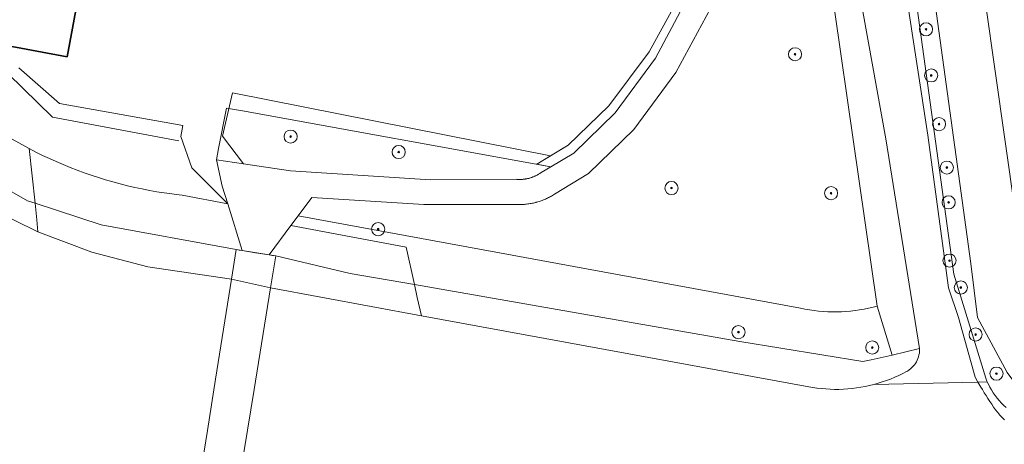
# Model space of a CAD drawing. Header units: metres. Extents: x 152610 to 160096, y 456114 to 462495.
# Tile 539 of 938: x 158604 to 158664, y 460027 to 460053. Entities that reach past the tile are written whole.
import ezdxf

# ---------------------------------------------------------------- set-up
doc = ezdxf.new("R2010")
doc.units = ezdxf.units.M
doc.header["$LTSCALE"] = 0.5
doc.layers.get('0').update_dxf_attribs({"linetype": 'CONTINUOUS'})
for name, color, linetype, lineweight in [('B-PV-GK-BESCHOEIING-G', 251, 'GK-BESCHOEIING-SO', 18), ('B-PV-GR-BEPLANTING_CULTUUR_BOSPLANTSOEN-GV', 251, 'CONTINUOUS', 18), ('B-PV-GR-BOOM-S', 251, 'CONTINUOUS', 25), ('B-PV-GR-HAAG-GV', 251, 'CONTINUOUS', 13), ('B-PV-GW-TALUD_KRUIN-G', 251, 'CONTINUOUS', 18), ('B-PV-IE-TERREINAFSCHEIDING_KUNSTMATIG_HEKWERK-G', 251, 'IE-TERREINAFSCHEIDING_KUNSTMATIG-SO', 18), ('B-PV-KW-KUNSTWERK_DEK-GV', 251, 'CONTINUOUS', 18), ('B-PV-OG-BEBOUWING-GV', 6, 'CONTINUOUS', 35), ('B-PV-OG-TERREIN_BEGROEID-GV', 251, 'CONTINUOUS', 18), ('B-PV-OG-TERREIN_OEVER-GV', 251, 'CONTINUOUS', 18), ('B-PV-OG-WATER_SLOOT-GV', 251, 'CONTINUOUS', 18), ('B-PV-VH-GESLOTENVERHARDING_ASFALT-GV', 251, 'CONTINUOUS', 18), ('B-PV-VH-ONVERHARD_ZAND-GV', 251, 'CONTINUOUS', 18), ('B-PV-VH-OPENVERHARDING_TEGEL-GV', 251, 'CONTINUOUS', 18)]:
    doc.layers.add(name, color=color, linetype=linetype, lineweight=lineweight)
doc.styles.add('NLCS-ISO', font='NLCS-ISO.ttf')
doc.linetypes.add('GK-BESCHOEIING-SO', pattern='A,18,-3,[1,NLCS.SHX,S=0.6,R=0,X=0,Y=0],-3', length=24)
doc.linetypes.add('IE-TERREINAFSCHEIDING_KUNSTMATIG-SO', pattern='A,4,[82,NLCS.SHX,S=0.75,R=90,X=0,Y=0],4,-2', length=10)

# ---------------------------------------------------------------- blocks, each defined once
blk = doc.blocks.new('SGR-BOOM_GBKN-SO')
at = {"linetype": 'ByBlock', "lineweight": 18}
h = blk.add_hatch(color=0, dxfattribs=at)
h.dxf.hatch_style = 1
edge = h.paths.add_edge_path()
edge.add_arc((0, 0), 0.25, 0, 360)
at = {"color": 0, "linetype": 'ByBlock', "lineweight": 18}
for radius in [2, 0.25]:
    blk.add_circle((0, 0), radius, dxfattribs=at)
at = {"color": 0, "linetype": 'ByBlock', "lineweight": 18, "style": 'NLCS-ISO'}
blk.add_attdef('SOORT', (2.5, 0), '', height=1.5, dxfattribs=at)

msp = doc.modelspace()

# ---------------------------------------------------------------- linework, layer by layer
at = {"layer": 'B-PV-GK-BESCHOEIING-G', "flags": 128}
msp.add_lwpolyline([(158658.451, 460032.827), (158658.451, 460032.771), (158658.446, 460032.659), (158658.433, 460032.548), (158658.412, 460032.439), (158658.383, 460032.331), (158658.347, 460032.225), (158658.303, 460032.122), (158658.252, 460032.023), (158658.193, 460031.927), (158658.129, 460031.836), (158658.057, 460031.75), (158657.98, 460031.669), (158657.898, 460031.594), (158657.81, 460031.525), (158657.717, 460031.462), (158657.658, 460031.43), (158657.42, 460031.305), (158657.178, 460031.188), (158656.933, 460031.079), (158656.685, 460030.976), (158656.434, 460030.881), (158656.18, 460030.794), (158655.924, 460030.714), (158655.666, 460030.642), (158655.405, 460030.578), (158655.143, 460030.521), (158654.879, 460030.472), (158654.614, 460030.431), (158654.347, 460030.399), (158654.08, 460030.374), (158653.812, 460030.356), (158653.544, 460030.347), (158653.276, 460030.346), (158653.007, 460030.353), (158652.74, 460030.368), (158652.472, 460030.391), (158652.206, 460030.422), (158651.94, 460030.461), (158628.136, 460034.83), (158618.959, 460036.515), (158616.582, 460037.046), (158611.492, 460037.803), (158608.085, 460038.69), (158604.789, 460039.926), (158601.945, 460041.327), (158599.244, 460042.988), (158598.934, 460043.319), (158598.618, 460043.645), (158598.297, 460043.965), (158597.97, 460044.28), (158597.637, 460044.588), (158597.299, 460044.891), (158596.956, 460045.188), (158596.608, 460045.478), (158596.254, 460045.763), (158595.896, 460046.041), (158595.533, 460046.313), (158595.165, 460046.578), (158594.792, 460046.837), (158594.415, 460047.089), (158594.033, 460047.335), (158593.648, 460047.573), (158593.258, 460047.805), (158592.864, 460048.03), (158592.466, 460048.248), (158592.064, 460048.459), (158591.659, 460048.663), (158591.25, 460048.86), (158590.838, 460049.049), (158590.422, 460049.231), (158590.004, 460049.406), (158589.582, 460049.574), (158589.157, 460049.734), (158588.73, 460049.886), (158588.3, 460050.031), (158587.868, 460050.168), (158587.433, 460050.298), (158586.996, 460050.42), (158586.557, 460050.534), (158586.24, 460050.611), (158585.914, 460050.686), (158585.588, 460050.757), (158578.454, 460052.228), (158578.02, 460052.285), (158577.586, 460052.334), (158577.15, 460052.376), (158576.714, 460052.409), (158576.277, 460052.434), (158575.84, 460052.452), (158575.402, 460052.461), (158574.965, 460052.463), (158574.527, 460052.456), (158574.09, 460052.441), (158573.653, 460052.419), (158573.217, 460052.388), (158572.781, 460052.35), (158572.346, 460052.303), (158571.912, 460052.249), (158571.479, 460052.186), (158571.047, 460052.116), (158570.617, 460052.038), (158570.188, 460051.952), (158570.04, 460051.92), (158569.7, 460051.854), (158569.361, 460051.779), (158569.024, 460051.698), (158568.689, 460051.608), (158568.356, 460051.51), (158568.026, 460051.405), (158567.698, 460051.293), (158567.373, 460051.172), (158567.05, 460051.045), (158566.731, 460050.91), (158566.415, 460050.767), (158566.102, 460050.618), (158565.793, 460050.461), (158565.487, 460050.297), (158565.185, 460050.126), (158564.888, 460049.948), (158564.73, 460049.85), (158549.35, 460039.3), (158535.99, 460041.41), (158524.25, 460058.61), (158518.78, 460059.65), (158500, 460063.082), (158487.2, 460065.42), (158468.961, 460068.759), (158461.591, 460070.108), (158454.027, 460071.493), (158415.167, 460078.608), (158407.148, 460080.076), (158400.013, 460081.382), (158397.385, 460081.532), (158394.76, 460081.33), (158389.24, 460079.13), (158386.31, 460078.49), (158383.25, 460078.72), (158370.33, 460080.54), (158358, 460082.98), (158355.49, 460083.18), (158347.298, 460083.391), (158344.108, 460083.668), (158341.962, 460083.854), (158338.43, 460084.075), (158334.461, 460084.743), (158318.188, 460088.241), (158311.687, 460089.638), (158273.623, 460095.675), (158273.43, 460095.701), (158272.525, 460095.825), (158271.621, 460095.958), (158270.719, 460096.098), (158269.817, 460096.246), (158268.918, 460096.403), (158268.019, 460096.567), (158267.122, 460096.739), (158266.227, 460096.918), (158265.333, 460097.106), (158264.441, 460097.302), (158263.55, 460097.505), (158262.662, 460097.716), (158261.775, 460097.935), (158260.89, 460098.161), (158260.007, 460098.396), (158259.127, 460098.638), (158258.248, 460098.887), (158257.372, 460099.145), (158256.498, 460099.41), (158254.594, 460100.017), (158252.702, 460100.66), (158252.095, 460100.862), (158251.407, 460101.099), (158250.723, 460101.343), (158250.041, 460101.595), (158249.362, 460101.854), (158248.686, 460102.121), (158248.013, 460102.395), (158247.343, 460102.677), (158246.676, 460102.965), (158246.013, 460103.262), (158245.352, 460103.565), (158244.695, 460103.876), (158244.042, 460104.194), (158243.392, 460104.519), (158242.745, 460104.851), (158242.103, 460105.191), (158241.464, 460105.537), (158240.829, 460105.891), (158240.198, 460106.251), (158239.571, 460106.618), (158238.947, 460106.992), (158238.329, 460107.374), (158237.714, 460107.761), (158237.104, 460108.156), (158236.498, 460108.557), (158235.896, 460108.965), (158235.299, 460109.38), (158234.707, 460109.801), (158234.119, 460110.228), (158233.536, 460110.662), (158232.958, 460111.103), (158232.385, 460111.549), (158231.816, 460112.002), (158231.253, 460112.462), (158230.695, 460112.927), (158230.486, 460113.181), (158230.27, 460113.429), (158230.049, 460113.673), (158229.822, 460113.911), (158229.589, 460114.143), (158229.35, 460114.369), (158229.106, 460114.59), (158228.857, 460114.805), (158228.602, 460115.013), (158228.343, 460115.215), (158228.079, 460115.411), (158227.81, 460115.601), (158227.536, 460115.784), (158227.258, 460115.96), (158226.976, 460116.129), (158226.69, 460116.291), (158226.4, 460116.447), (158226.107, 460116.595), (158225.81, 460116.736), (158225.509, 460116.87), (158225.205, 460116.997), (158224.899, 460117.116), (158224.589, 460117.227), (158224.277, 460117.331), (158223.963, 460117.428), (158223.646, 460117.516), (158223.327, 460117.598), (158223.325, 460117.598), (158222.014, 460117.92), (158216.809, 460118.938), (158212.58, 460119.796), (158212.562, 460119.799), (158212.315, 460119.844), (158212.069, 460119.897), (158211.824, 460119.957), (158211.582, 460120.026), (158211.342, 460120.102), (158211.105, 460120.185), (158210.87, 460120.277), (158210.638, 460120.375), (158210.41, 460120.481), (158210.185, 460120.594), (158209.964, 460120.714), (158209.747, 460120.841), (158209.534, 460120.975), (158209.325, 460121.116), (158209.121, 460121.263), (158208.921, 460121.417), (158208.727, 460121.577), (158208.538, 460121.743), (158208.354, 460121.915), (158208.175, 460122.092), (158208.003, 460122.276), (158207.836, 460122.464), (158207.676, 460122.658), (158207.521, 460122.857), (158207.373, 460123.06), (158207.232, 460123.269), (158207.097, 460123.481), (158206.969, 460123.698), (158206.848, 460123.919), (158206.735, 460124.143), (158206.628, 460124.371), (158206.529, 460124.603), (158206.437, 460124.837), (158206.352, 460125.074), (158206.275, 460125.314), (158206.206, 460125.556), (158206.144, 460125.8), (158206.091, 460126.046), (158206.045, 460126.293), (158206.007, 460126.542), (158205.977, 460126.792), (158205.955, 460127.043), (158205.941, 460127.294), (158205.934, 460127.546), (158205.936, 460127.797), (158205.946, 460128.049), (158205.964, 460128.3), (158205.99, 460128.55), (158206.023, 460128.8), (158206.065, 460129.048), (158206.115, 460129.295), (158206.172, 460129.54), (158206.306, 460130.059), (158206.433, 460130.58), (158206.551, 460131.103), (158206.662, 460131.628), (158206.765, 460132.154), (158206.861, 460132.682), (158206.948, 460133.211), (158207.027, 460133.742), (158207.099, 460134.273), (158207.162, 460134.806), (158207.218, 460135.339), (158207.266, 460135.874), (158207.305, 460136.408), (158207.337, 460136.944), (158207.361, 460137.48), (158207.371, 460137.799), (158207.371, 460137.803), (158207.366, 460138.329), (158207.369, 460138.855), (158207.38, 460139.381), (158207.4, 460139.907), (158207.427, 460140.432), (158207.462, 460140.957), (158207.505, 460141.481), (158207.556, 460142.005), (158207.615, 460142.527), (158207.682, 460143.049), (158207.757, 460143.57), (158207.84, 460144.089), (158207.931, 460144.607), (158208.029, 460145.124), (158208.136, 460145.639), (158208.25, 460146.153), (158208.372, 460146.664), (158208.502, 460147.174), (158208.561, 460147.526), (158208.703, 460148.336), (158208.853, 460149.144), (158209.011, 460149.951), (158209.177, 460150.756), (158209.35, 460151.56), (158209.531, 460152.362), (158209.72, 460153.162), (158209.917, 460153.96), (158210.122, 460154.756), (158210.334, 460155.551), (158210.554, 460156.343), (158210.782, 460157.133), (158211.017, 460157.92), (158211.26, 460158.706), (158211.511, 460159.489), (158211.769, 460160.269), (158212.035, 460161.047), (158212.163, 460161.488), (158212.284, 460161.932), (158212.397, 460162.378), (158212.502, 460162.825), (158212.599, 460163.274), (158212.689, 460163.725), (158212.77, 460164.178), (158212.844, 460164.631), (158212.91, 460165.086), (158212.968, 460165.542), (158213.018, 460165.999), (158213.06, 460166.457), (158213.094, 460166.915), (158213.12, 460167.374), (158213.138, 460167.834), (158213.148, 460168.293), (158213.15, 460168.753), (158213.144, 460169.212), (158213.13, 460169.672), (158213.108, 460170.131), (158213.078, 460170.59), (158213.04, 460171.048), (158212.994, 460171.505), (158212.94, 460171.962), (158212.878, 460172.417), (158212.809, 460172.871), (158212.731, 460173.325), (158212.646, 460173.776), (158212.552, 460174.226), (158212.451, 460174.675), (158212.342, 460175.121), (158212.226, 460175.566), (158212.101, 460176.008), (158211.969, 460176.449)], dxfattribs=at)
at = {"layer": 'B-PV-GR-BEPLANTING_CULTUUR_BOSPLANTSOEN-GV', "flags": 128}
for points in [[(158603.014, 460045.699), (158604.269, 460044.996), (158604.676, 460044.787), (158605.087, 460044.585), (158605.501, 460044.391), (158605.918, 460044.204), (158606.339, 460044.024), (158606.762, 460043.852), (158607.189, 460043.687), (158607.619, 460043.529), (158608.051, 460043.379), (158608.485, 460043.236), (158608.922, 460043.102), (158609.362, 460042.975), (158609.804, 460042.855), (158610.247, 460042.743), (158610.693, 460042.639), (158611.14, 460042.543), (158611.589, 460042.455), (158612.039, 460042.374), (158612.491, 460042.302), (158612.944, 460042.237), (158613.397, 460042.181), (158613.581, 460042.16), (158616.353, 460041.633), (158614.176, 460043.824), (158613.492, 460045.742), (158613.609, 460046.409), (158606.124, 460047.74), (158603.645, 460049.905)], [(158601.945, 460041.327), (158604.789, 460039.926), (158604.732, 460040.67), (158604.625, 460041.672), (158604.176, 460041.819), (158601.783, 460043.172)]]:
    msp.add_lwpolyline(points, dxfattribs=at)
for points in [[(158635.988, 460044.556), (158616.638, 460048.394), (158616.025, 460045.758), (158617.302, 460044.072), (158620.17, 460043.64), (158628.68, 460043.1), (158633.9, 460043.13), (158633.938, 460043.127), (158633.977, 460043.124), (158634.016, 460043.122), (158634.054, 460043.12), (158634.093, 460043.12), (158634.131, 460043.12), (158634.17, 460043.12), (158634.209, 460043.122), (158634.247, 460043.124), (158634.286, 460043.126), (158634.324, 460043.13), (158634.363, 460043.133), (158634.401, 460043.138), (158634.439, 460043.143), (158634.477, 460043.149), (158634.516, 460043.156), (158634.554, 460043.163), (158634.591, 460043.171), (158634.629, 460043.18), (158634.666, 460043.189), (158634.704, 460043.199), (158634.741, 460043.209), (158634.778, 460043.221), (158634.815, 460043.233), (158634.851, 460043.245), (158634.888, 460043.258), (158634.924, 460043.272), (158634.959, 460043.286), (158634.995, 460043.301), (158635.03, 460043.317), (158635.065, 460043.333), (158635.1, 460043.35), (158635.135, 460043.367), (158635.169, 460043.385), (158635.203, 460043.404), (158635.236, 460043.423), (158635.269, 460043.443), (158635.302, 460043.463), (158635.335, 460043.484), (158635.367, 460043.505), (158635.399, 460043.527), (158635.43, 460043.55), (158636.013, 460043.895), (158635.15, 460044.051)], [(158604.676, 460044.787), (158604.269, 460044.996), (158604.625, 460041.672), (158608.642, 460040.362), (158616.87, 460038.85), (158617.231, 460038.792), (158616.353, 460041.633), (158613.581, 460042.16), (158613.397, 460042.181), (158612.944, 460042.237), (158612.491, 460042.302), (158612.039, 460042.374), (158611.589, 460042.455), (158611.14, 460042.543), (158610.693, 460042.639), (158610.247, 460042.743), (158609.804, 460042.855), (158609.362, 460042.975), (158608.922, 460043.102), (158608.485, 460043.236), (158608.051, 460043.379), (158607.619, 460043.529), (158607.189, 460043.687), (158606.762, 460043.852), (158606.339, 460044.024), (158605.918, 460044.204), (158605.501, 460044.391), (158605.087, 460044.585)], [(158608.642, 460040.362), (158604.625, 460041.672), (158604.732, 460040.67), (158604.789, 460039.926), (158608.085, 460038.69), (158611.492, 460037.803), (158616.582, 460037.046), (158618.959, 460036.515), (158628.136, 460034.83), (158627.883, 460035.942), (158627.709, 460036.718), (158623.794, 460037.402), (158619.275, 460038.464), (158618.863, 460038.53), (158617.231, 460038.792), (158616.87, 460038.85)], [(158627.198, 460039.003), (158620.194, 460040.316), (158618.863, 460038.53), (158619.275, 460038.464), (158623.794, 460037.402), (158627.709, 460036.718)], [(158647.504, 460033.256), (158627.709, 460036.718), (158627.883, 460035.942), (158628.136, 460034.83), (158651.94, 460030.461), (158652.205, 460030.422), (158652.472, 460030.391), (158652.74, 460030.368), (158653.007, 460030.353), (158653.276, 460030.346), (158653.544, 460030.347), (158653.812, 460030.356), (158654.08, 460030.374), (158654.347, 460030.398), (158654.614, 460030.431), (158654.879, 460030.472), (158655.143, 460030.521), (158655.405, 460030.578), (158655.666, 460030.642), (158655.924, 460030.714), (158656.18, 460030.794), (158656.434, 460030.881), (158656.685, 460030.976), (158656.933, 460031.079), (158657.178, 460031.188), (158657.42, 460031.305), (158657.657, 460031.43), (158657.717, 460031.462), (158657.81, 460031.525), (158657.898, 460031.594), (158657.98, 460031.669), (158658.057, 460031.75), (158658.129, 460031.836), (158658.194, 460031.927), (158658.252, 460032.023), (158658.303, 460032.122), (158658.347, 460032.225), (158658.383, 460032.331), (158658.412, 460032.439), (158658.433, 460032.548), (158658.446, 460032.659), (158658.451, 460032.771), (158658.451, 460032.827), (158656.77, 460032.437), (158655.496, 460032.141), (158654.989, 460032.043)]]:
    msp.add_lwpolyline(points, close=True, dxfattribs=at)
at = {"layer": 'B-PV-GR-HAAG-GV', "flags": 128}
msp.add_lwpolyline([(158647.423, 460068.49), (158647.362, 460068.501), (158647.431, 460066.652), (158647.059, 460062.833), (158646.178, 460059.503), (158644.566, 460055.594), (158641.988, 460050.891), (158639.542, 460047.597), (158637.063, 460045.204), (158635.15, 460044.051), (158636.013, 460043.895), (158637.41, 460044.72), (158639.93, 460047.18), (158642.37, 460050.51), (158644.88, 460055.21), (158646.56, 460059.21), (158647.53, 460062.73), (158647.92, 460066.43), (158647.863, 460068.408)], close=True, dxfattribs=at)
at = {"layer": 'B-PV-GW-TALUD_KRUIN-G', "flags": 128}
for points in [[(158604.625, 460041.672), (158604.176, 460041.819), (158601.783, 460043.172), (158596.09, 460047.63), (158591.702, 460050.442), (158586.704, 460052.297), (158586.657, 460052.306)], [(158627.709, 460036.718), (158623.794, 460037.402), (158619.275, 460038.464), (158618.863, 460038.53), (158617.231, 460038.792), (158616.87, 460038.85), (158608.642, 460040.362), (158604.625, 460041.672)], [(158658.451, 460032.827), (158656.77, 460032.437), (158655.496, 460032.141), (158654.989, 460032.043), (158647.504, 460033.256), (158627.709, 460036.718)]]:
    msp.add_lwpolyline(points, dxfattribs=at)
at = {"layer": 'B-PV-IE-TERREINAFSCHEIDING_KUNSTMATIG_HEKWERK-G', "flags": 128}
for points in [[(158613.384, 460045.465), (158605.679, 460046.913), (158602.08, 460050.412), (158600.376, 460050.721)], [(158615.66, 460044.32), (158615.794, 460045.012), (158616.268, 460047.457), (158617.253, 460047.291), (158636.013, 460043.895)]]:
    msp.add_lwpolyline(points, dxfattribs=at)
at = {"layer": 'B-PV-KW-KUNSTWERK_DEK-GV', "flags": 128}
msp.add_lwpolyline([(158617.051, 460038.821), (158616.87, 460038.85), (158616.582, 460037.046), (158615.612, 460030.958), (158615.115, 460027.844), (158614.433, 460023.562), (158614.248, 460022.393), (158614.43, 460022.36), (158616.251, 460022.037), (158616.601, 460021.973), (158616.698, 460022.571), (158616.954, 460024.152), (158617.957, 460030.334), (158618.959, 460036.515), (158619.117, 460037.49), (158619.275, 460038.464), (158619.07, 460038.498), (158618.865, 460038.532), (158618.048, 460038.662), (158617.231, 460038.792)], close=True, dxfattribs=at)
at = {"layer": 'B-PV-OG-BEBOUWING-GV', "flags": 128}
msp.add_lwpolyline([(158588.19, 460053.95), (158602.56, 460051.34), (158606.574, 460050.585), (158607.336, 460054.639)], dxfattribs=at)
at = {"layer": 'B-PV-OG-TERREIN_BEGROEID-GV', "flags": 128}
for points in [[(158657.26, 460094.44), (158655.042, 460110.732), (158652.336, 460110.342), (158652.383, 460109.96), (158652.453, 460109.938), (158653.155, 460109.283), (158654.05, 460108.019), (158656.355, 460096.53), (158655.806, 460096.356), (158656.057, 460079.082), (158658.413, 460060.89), (158661.576, 460038.008), (158661.97, 460034.716), (158663.77, 460031.382), (158665.85, 460028.57), (158666.049, 460028.59), (158659.46, 460074.98)], [(158651.202, 460035.285), (158620.628, 460040.899), (158620.194, 460040.316), (158627.198, 460039.003), (158627.709, 460036.718), (158647.504, 460033.256), (158654.989, 460032.043), (158655.496, 460032.141), (158656.77, 460032.437), (158655.867, 460035.411), (158655.617, 460035.345), (158655.346, 460035.282), (158655.073, 460035.227), (158654.799, 460035.179), (158654.524, 460035.139), (158654.247, 460035.108), (158653.97, 460035.084), (158653.692, 460035.068), (158653.413, 460035.06), (158653.135, 460035.061), (158652.856, 460035.069), (158652.578, 460035.085), (158652.301, 460035.109), (158652.025, 460035.141), (158651.749, 460035.181), (158651.475, 460035.229)]]:
    msp.add_lwpolyline(points, close=True, dxfattribs=at)
for points in [[(158654.798, 460079.019), (158660.537, 460037.357), (158662.471, 460031.024), (158662.549, 460030.841), (158662.563, 460030.813), (158662.635, 460030.661), (158662.728, 460030.484), (158662.828, 460030.311), (158662.935, 460030.143), (158663.048, 460029.979), (158663.168, 460029.819), (158663.295, 460029.665), (158663.427, 460029.515), (158663.565, 460029.371), (158663.709, 460029.233)], [(158646.26, 460054.53), (158643.61, 460049.63), (158641.06, 460046.17), (158638.31, 460043.48), (158636.24, 460042.22), (158636.181, 460042.183), (158636.121, 460042.147), (158636.06, 460042.112), (158635.999, 460042.078), (158635.937, 460042.045), (158635.875, 460042.013), (158635.812, 460041.982), (158635.749, 460041.953), (158635.685, 460041.924), (158635.62, 460041.897), (158635.555, 460041.871), (158635.49, 460041.846), (158635.424, 460041.822), (158635.358, 460041.799), (158635.291, 460041.778), (158635.224, 460041.757), (158635.157, 460041.738), (158635.122, 460041.729), (158635.089, 460041.72), (158635.021, 460041.703), (158634.953, 460041.688), (158634.885, 460041.673), (158634.816, 460041.66), (158634.747, 460041.648), (158634.678, 460041.637), (158634.609, 460041.628), (158634.539, 460041.62), (158634.469, 460041.613), (158634.4, 460041.607), (158634.33, 460041.602), (158634.26, 460041.599), (158634.19, 460041.596), (158634.12, 460041.595), (158634.05, 460041.596), (158633.98, 460041.597), (158633.91, 460041.6), (158628.28, 460041.59), (158621.47, 460042.03), (158620.628, 460040.899), (158651.202, 460035.285), (158651.475, 460035.229), (158651.749, 460035.181), (158652.025, 460035.141), (158652.301, 460035.109), (158652.578, 460035.085), (158652.856, 460035.069), (158653.135, 460035.061), (158653.413, 460035.06), (158653.692, 460035.068), (158653.97, 460035.084), (158654.247, 460035.108), (158654.524, 460035.139), (158654.799, 460035.179), (158655.073, 460035.227), (158655.346, 460035.282), (158655.617, 460035.345), (158655.867, 460035.411), (158651.828, 460063.472)], [(158663.77, 460031.382), (158661.97, 460034.716), (158661.576, 460038.008), (158658.413, 460060.89)], [(158601.783, 460043.172), (158604.176, 460041.819), (158604.625, 460041.672), (158604.269, 460044.996), (158603.014, 460045.699)]]:
    msp.add_lwpolyline(points, dxfattribs=at)
at = {"layer": 'B-PV-OG-TERREIN_OEVER-GV', "flags": 128}
for points in [[(158656.28, 460063.283), (158658.955, 460045.825), (158660.208, 460036.521), (158660.815, 460034.718), (158661.825, 460031.091), (158661.997, 460030.786), (158662.563, 460030.813), (158662.549, 460030.841), (158662.471, 460031.024), (158660.537, 460037.357), (158654.798, 460079.019)], [(158651.828, 460063.472), (158655.867, 460035.411), (158656.77, 460032.437), (158658.451, 460032.827), (158656.39, 460045.601), (158654.205, 460057.749)], [(158663.709, 460029.233), (158663.565, 460029.371), (158663.427, 460029.515), (158663.295, 460029.665), (158663.168, 460029.819), (158663.048, 460029.979), (158662.935, 460030.143), (158662.828, 460030.311), (158662.728, 460030.484), (158662.635, 460030.661), (158662.563, 460030.813), (158661.997, 460030.786), (158662.17, 460030.481), (158662.274, 460030.332), (158662.385, 460030.143), (158662.495, 460029.968), (158662.606, 460029.78), (158662.725, 460029.613), (158662.834, 460029.437), (158662.95, 460029.265), (158663.073, 460029.098), (158663.201, 460028.936), (158663.336, 460028.78), (158663.477, 460028.628), (158663.624, 460028.482)]]:
    msp.add_lwpolyline(points, dxfattribs=at)
at = {"layer": 'B-PV-OG-WATER_SLOOT-GV', "flags": 128}
for points in [[(158654.205, 460057.749), (158656.39, 460045.601), (158658.451, 460032.827), (158658.451, 460032.771), (158658.446, 460032.659), (158658.433, 460032.548), (158658.412, 460032.439), (158658.383, 460032.331), (158658.347, 460032.225), (158658.303, 460032.122), (158658.252, 460032.023), (158658.194, 460031.927), (158658.129, 460031.836), (158658.057, 460031.75), (158657.98, 460031.669), (158657.898, 460031.594), (158657.81, 460031.525), (158657.717, 460031.462), (158657.657, 460031.43), (158657.42, 460031.305), (158657.178, 460031.188), (158656.933, 460031.079), (158656.685, 460030.976), (158656.434, 460030.881), (158656.18, 460030.794), (158655.924, 460030.714), (158655.666, 460030.642), (158661.997, 460030.786), (158661.825, 460031.091), (158660.815, 460034.718), (158660.208, 460036.521), (158658.955, 460045.825), (158656.28, 460063.283)], [(158663.624, 460028.482), (158663.477, 460028.628), (158663.336, 460028.78), (158663.201, 460028.936), (158663.073, 460029.098), (158662.95, 460029.265), (158662.834, 460029.437), (158662.725, 460029.613), (158662.606, 460029.78), (158662.495, 460029.968), (158662.385, 460030.143), (158662.274, 460030.332), (158662.17, 460030.481), (158661.997, 460030.786), (158655.666, 460030.642), (158655.405, 460030.578), (158655.143, 460030.521), (158654.879, 460030.472), (158654.614, 460030.431), (158654.347, 460030.398), (158654.08, 460030.374), (158653.812, 460030.356), (158653.544, 460030.347), (158653.276, 460030.346), (158653.007, 460030.353), (158652.74, 460030.368), (158652.472, 460030.391), (158652.205, 460030.422), (158651.94, 460030.461), (158628.136, 460034.83), (158618.959, 460036.515), (158616.582, 460037.046), (158611.492, 460037.803), (158608.085, 460038.69), (158604.789, 460039.926), (158601.945, 460041.327)]]:
    msp.add_lwpolyline(points, dxfattribs=at)
at = {"layer": 'B-PV-VH-GESLOTENVERHARDING_ASFALT-GV', "flags": 128}
msp.add_lwpolyline([(158659.46, 460074.98), (158666.049, 460028.59), (158668.916, 460028.888), (158666.498, 460046.222), (158665.655, 460052.269), (158662.44, 460075.32)], dxfattribs=at)
msp.add_lwpolyline([(158617.051, 460038.821), (158616.87, 460038.85), (158616.582, 460037.046), (158615.612, 460030.958), (158615.115, 460027.844), (158614.433, 460023.562), (158614.248, 460022.393), (158614.43, 460022.36), (158616.251, 460022.037), (158616.601, 460021.973), (158616.698, 460022.571), (158616.954, 460024.152), (158617.957, 460030.334), (158618.959, 460036.515), (158619.117, 460037.49), (158619.275, 460038.464), (158619.07, 460038.498), (158618.865, 460038.532), (158618.048, 460038.662), (158617.231, 460038.792)], close=True, dxfattribs=at)
at = {"layer": 'B-PV-VH-ONVERHARD_ZAND-GV', "flags": 128}
msp.add_lwpolyline([(158647.423, 460068.49), (158647.362, 460068.501), (158647.431, 460066.652), (158647.059, 460062.833), (158646.178, 460059.503), (158644.566, 460055.594), (158641.988, 460050.891), (158639.542, 460047.597), (158637.063, 460045.204), (158635.988, 460044.556), (158635.15, 460044.051), (158636.013, 460043.895), (158637.41, 460044.72), (158639.93, 460047.18), (158642.37, 460050.51), (158644.88, 460055.21), (158646.56, 460059.21), (158647.53, 460062.73), (158647.92, 460066.43), (158647.863, 460068.408)], close=True, dxfattribs=at)
at = {"layer": 'B-PV-VH-OPENVERHARDING_TEGEL-GV', "flags": 128}
msp.add_lwpolyline([(158644.88, 460055.21), (158642.37, 460050.51), (158639.93, 460047.18), (158637.41, 460044.72), (158636.013, 460043.895), (158635.43, 460043.55), (158635.399, 460043.527), (158635.367, 460043.505), (158635.335, 460043.484), (158635.302, 460043.463), (158635.269, 460043.443), (158635.236, 460043.423), (158635.203, 460043.404), (158635.169, 460043.385), (158635.135, 460043.367), (158635.1, 460043.35), (158635.065, 460043.333), (158635.03, 460043.317), (158634.995, 460043.301), (158634.959, 460043.286), (158634.924, 460043.272), (158634.888, 460043.258), (158634.851, 460043.245), (158634.815, 460043.233), (158634.778, 460043.221), (158634.741, 460043.209), (158634.704, 460043.199), (158634.666, 460043.189), (158634.629, 460043.18), (158634.591, 460043.171), (158634.554, 460043.163), (158634.516, 460043.156), (158634.477, 460043.149), (158634.439, 460043.143), (158634.401, 460043.138), (158634.363, 460043.133), (158634.324, 460043.13), (158634.286, 460043.126), (158634.247, 460043.124), (158634.209, 460043.122), (158634.17, 460043.12), (158634.131, 460043.12), (158634.093, 460043.12), (158634.054, 460043.12), (158634.016, 460043.122), (158633.977, 460043.124), (158633.938, 460043.127), (158633.9, 460043.13), (158628.68, 460043.1), (158620.17, 460043.64), (158617.302, 460044.072), (158615.66, 460044.32), (158616.02, 460042.71), (158616.353, 460041.633), (158617.231, 460038.792), (158618.863, 460038.53), (158620.194, 460040.316), (158620.628, 460040.899), (158621.47, 460042.03), (158628.28, 460041.59), (158633.91, 460041.6), (158633.98, 460041.597), (158634.05, 460041.596), (158634.12, 460041.595), (158634.19, 460041.596), (158634.26, 460041.599), (158634.33, 460041.602), (158634.4, 460041.607), (158634.469, 460041.613), (158634.539, 460041.62), (158634.609, 460041.628), (158634.678, 460041.637), (158634.747, 460041.648), (158634.816, 460041.66), (158634.885, 460041.673), (158634.953, 460041.688), (158635.021, 460041.703), (158635.089, 460041.72), (158635.122, 460041.729), (158635.157, 460041.738), (158635.224, 460041.757), (158635.291, 460041.778), (158635.358, 460041.799), (158635.424, 460041.822), (158635.49, 460041.846), (158635.555, 460041.871), (158635.62, 460041.897), (158635.685, 460041.924), (158635.749, 460041.953), (158635.812, 460041.982), (158635.875, 460042.013), (158635.937, 460042.045), (158635.999, 460042.078), (158636.06, 460042.112), (158636.121, 460042.147), (158636.181, 460042.183), (158636.24, 460042.22), (158638.31, 460043.48), (158641.06, 460046.17), (158643.61, 460049.63), (158646.26, 460054.53)], dxfattribs=at)

# ---------------------------------------------------------------- block references
at = {"layer": 'B-PV-GR-BOOM-S', "xscale": 0.2, "yscale": 0.2, "zscale": 0.2}
for p in [(158658.84, 460052.258), (158650.87, 460050.742), (158659.157, 460049.453), (158659.633, 460046.49), (158620.177, 460045.731), (158626.754, 460044.791), (158660.11, 460043.844), (158643.353, 460042.599), (158653.062, 460042.285), (158660.216, 460041.727), (158625.501, 460040.093), (158660.268, 460038.182), (158660.956, 460036.541), (158647.425, 460033.829), (158661.856, 460033.684), (158655.568, 460032.89), (158663.126, 460031.303)]:
    msp.add_blockref('SGR-BOOM_GBKN-SO', p, dxfattribs=at)

doc.saveas('drawing.dxf')
